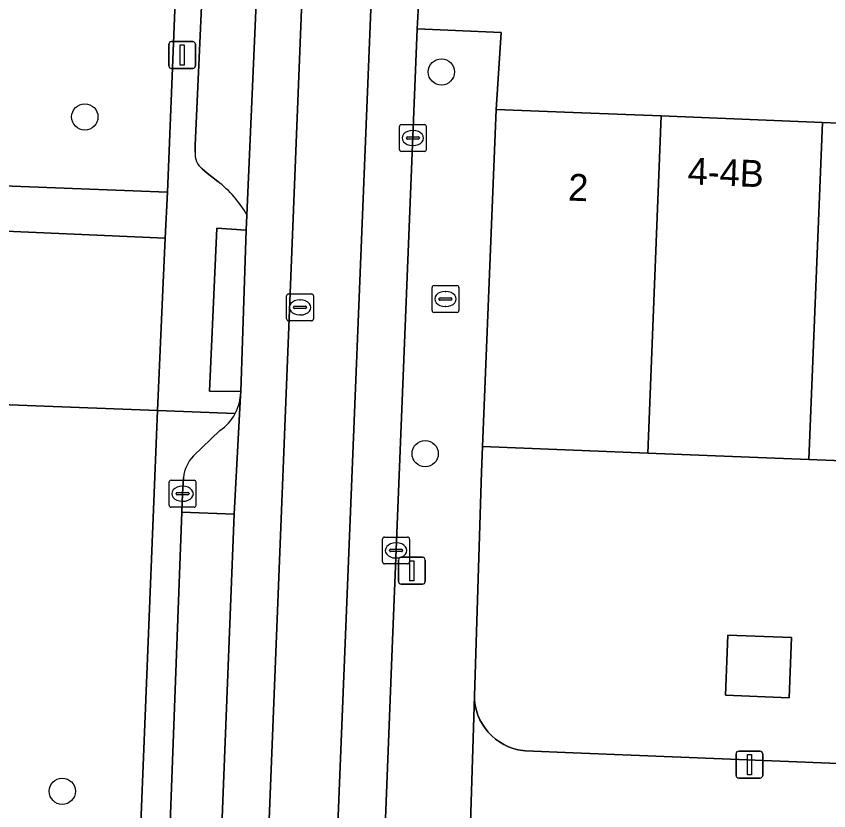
# Model space of a CAD drawing. Extents: x 160786 to 161429, y 386828 to 387485.
# Drawn here: x 160979.3 to 161009.51, y 387050.35 to 387079.91 of the extents above; entities that cross this region are included whole.
import ezdxf

# ---------------------------------------------------------------- set-up
doc = ezdxf.new("R2010")
doc.units = 0
for name, color, linetype in [('IMGEO_Boom', 7, 'Continuous'), ('IMGEO_Brandkraan', 7, 'Continuous'), ('IMGEO_Erf', 7, 'Continuous'), ('IMGEO_Groenvoorziening', 7, 'Continuous'), ('IMGEO_Kolk', 7, 'Continuous'), ('IMGEO_Lichtmast', 7, 'Continuous'), ('IMGEO_Pand', 7, 'Continuous'), ('IMGEO_Pand_nummerreeks', 7, 'Continuous'), ('IMGEO_Parkeervlak_gesloten', 7, 'Continuous'), ('IMGEO_Parkeervlak_open', 7, 'Continuous'), ('IMGEO_Rijbaan_lokaal_gesloten', 7, 'Continuous'), ('IMGEO_Rijbaan_lokaal_open', 7, 'Continuous'), ('IMGEO_Rioolput', 7, 'Continuous'), ('IMGEO_Voetpad_open', 7, 'Continuous')]:
    doc.layers.add(name, color=color, linetype=linetype)

msp = doc.modelspace()

# ---------------------------------------------------------------- linework, layer by layer
at = {"layer": 'IMGEO_Boom'}
for centre in [(160995.105, 387077.836), (160981.848, 387076.162), (160994.503, 387063.636), (160981.011, 387051.078)]:
    msp.add_circle(centre, 0.489, dxfattribs=at)
at = {"layer": 'IMGEO_Brandkraan'}
for p, q in [((160994.832, 387069.89), (160995.684, 387069.89)), ((160994.757, 387068.964), (160994.757, 387069.816)), ((160995.245, 387069.67), (160995.27, 387069.67)), ((160995.758, 387069.816), (160995.758, 387068.964)), ((160995.016, 387069.384), (160995.016, 387069.396)), ((160995.454, 387069.347), (160995.056, 387069.347)), ((160995.059, 387069.433), (160995.457, 387069.433)), ((160995.5, 387069.396), (160995.5, 387069.384)), ((160995.268, 387069.11), (160995.243, 387069.11)), ((160995.684, 387068.89), (160994.832, 387068.89))]:
    msp.add_line(p, q, dxfattribs=at)
for points in [[(160994.832, 387069.89), (160995.684, 387069.89)], [(160994.757, 387068.964), (160994.757, 387069.816)], [(160995.758, 387069.816), (160995.758, 387068.964)], [(160995.684, 387068.89), (160994.832, 387068.89)]]:
    msp.add_lwpolyline(points, dxfattribs=at)
for centre, radius, start, end in [((160994.834, 387069.814), 0.0765, 91.552, 178.448), ((160994.834, 387069.814), 0.0765, 91.552, 178.448), ((160995.682, 387069.814), 0.0765, 1.552, 88.448), ((160995.682, 387069.814), 0.0765, 1.552, 88.448), ((160995.056, 387069.393), 0.0403, 85.8775, 175.7526), ((160995.053, 387069.383), 0.0366, 178.938, 274.7102), ((160995.457, 387069.39), 0.043, 264.8664, 352.4533), ((160995.461, 387069.395), 0.0386, 1.7309, 96.639), ((160994.834, 387068.966), 0.0765, 181.552, 268.448), ((160994.834, 387068.966), 0.0765, 181.552, 268.448), ((160995.682, 387068.966), 0.0765, 271.552, 358.448), ((160995.682, 387068.966), 0.0765, 271.552, 358.448)]:
    msp.add_arc(centre, radius, start, end, dxfattribs=at)
for centre, major_axis, ratio, start_param, end_param in [((160995.244, 387069.39), (-0.387, 0.002), 0.722429, 4.712389, 7.853982), ((160995.269, 387069.39), (-0.39, 0.002), 0.717154, 1.570796, 4.712389)]:
    msp.add_ellipse(centre, major_axis=major_axis, ratio=ratio, start_param=start_param, end_param=end_param, dxfattribs=at)
at = {"layer": 'IMGEO_Erf'}
msp.add_lwpolyline([(161014.756, 387063.177), (161008.767, 387063.417), (161002.777, 387063.657), (160996.64, 387063.903), (160996.602, 387062.949), (160996.331, 387054.633), (160996.341, 387054.448), (160996.367, 387054.264), (160996.409, 387054.083), (160996.467, 387053.907), (160996.541, 387053.737), (160996.63, 387053.574), (160996.733, 387053.419), (160996.849, 387053.274), (160996.978, 387053.141), (160997.118, 387053.019), (160997.269, 387052.911), (160997.428, 387052.816), (160997.596, 387052.736), (160997.77, 387052.671), (160997.949, 387052.622), (160998.132, 387052.589), (160998.235, 387052.578), (161000, 387052.509), (161036.645, 387051.029)], dxfattribs=at)
msp.add_lwpolyline([(161005.672, 387054.651), (161005.761, 387056.888), (161008.123, 387056.794), (161008.034, 387054.556)], close=True, dxfattribs=at)
at = {"layer": 'IMGEO_Groenvoorziening'}
for points in [[(160987.482, 387137.188), (160958.977, 387138.385), (160958.703, 387138.397), (160958.558, 387134.926), (160956.038, 387074.481), (160956.379, 387074.467), (160984.917, 387073.364)], [(160981.974, 387001.361), (160984.552, 387065.241), (160970.32, 387065.784), (160970.17, 387062.263), (160967.621, 387001.944)]]:
    msp.add_lwpolyline(points, close=True, dxfattribs=at)
at = {"layer": 'IMGEO_Kolk'}
for p, q in [((160993.545, 387074.951), (160993.545, 387075.803)), ((160993.62, 387075.877), (160994.472, 387075.877)), ((160994.033, 387075.657), (160994.058, 387075.657)), ((160994.546, 387075.803), (160994.546, 387074.951)), ((160993.804, 387075.371), (160993.804, 387075.383)), ((160994.242, 387075.334), (160993.844, 387075.334)), ((160993.847, 387075.42), (160994.245, 387075.42)), ((160994.288, 387075.383), (160994.288, 387075.371)), ((160994.056, 387075.097), (160994.031, 387075.097)), ((160994.472, 387074.877), (160993.62, 387074.877)), ((160985.056, 387062.645), (160985.908, 387062.645)), ((160984.981, 387061.719), (160984.981, 387062.571)), ((160985.469, 387062.425), (160985.494, 387062.425)), ((160985.982, 387062.571), (160985.982, 387061.719)), ((160985.24, 387062.139), (160985.24, 387062.151)), ((160985.678, 387062.102), (160985.28, 387062.102)), ((160985.283, 387062.188), (160985.681, 387062.188)), ((160985.724, 387062.151), (160985.724, 387062.139)), ((160985.492, 387061.865), (160985.467, 387061.865)), ((160985.908, 387061.645), (160985.056, 387061.645)), ((160992.996, 387060.535), (160993.848, 387060.535)), ((160992.921, 387059.609), (160992.921, 387060.461)), ((160993.409, 387060.315), (160993.434, 387060.315)), ((160993.922, 387060.461), (160993.922, 387059.609)), ((160993.18, 387060.029), (160993.18, 387060.041)), ((160993.618, 387059.992), (160993.22, 387059.992)), ((160993.223, 387060.078), (160993.621, 387060.078)), ((160993.664, 387060.041), (160993.664, 387060.029)), ((160993.432, 387059.755), (160993.407, 387059.755)), ((160993.848, 387059.535), (160992.996, 387059.535))]:
    msp.add_line(p, q, dxfattribs=at)
for points in [[(160993.545, 387074.951), (160993.545, 387075.803)], [(160993.62, 387075.877), (160994.472, 387075.877)], [(160994.546, 387075.803), (160994.546, 387074.951)], [(160994.472, 387074.877), (160993.62, 387074.877)], [(160985.056, 387062.645), (160985.908, 387062.645)], [(160984.981, 387061.719), (160984.981, 387062.571)], [(160985.982, 387062.571), (160985.982, 387061.719)], [(160985.908, 387061.645), (160985.056, 387061.645)], [(160992.996, 387060.535), (160993.848, 387060.535)], [(160992.921, 387059.609), (160992.921, 387060.461)], [(160993.922, 387060.461), (160993.922, 387059.609)], [(160993.848, 387059.535), (160992.996, 387059.535)]]:
    msp.add_lwpolyline(points, dxfattribs=at)
for centre, radius, start, end in [((160993.622, 387075.801), 0.0765, 91.552, 178.448), ((160993.622, 387075.801), 0.0765, 91.552, 178.448), ((160994.47, 387075.801), 0.0765, 1.552, 88.448), ((160994.47, 387075.801), 0.0765, 1.552, 88.448), ((160993.844, 387075.38), 0.0403, 85.8775, 175.7526), ((160993.841, 387075.37), 0.0366, 178.938, 274.7102), ((160994.245, 387075.377), 0.043, 264.8664, 352.4533), ((160994.249, 387075.382), 0.0386, 1.7309, 96.639), ((160993.622, 387074.953), 0.0765, 181.552, 268.448), ((160993.622, 387074.953), 0.0765, 181.552, 268.448), ((160994.47, 387074.953), 0.0765, 271.552, 358.448), ((160994.47, 387074.953), 0.0765, 271.552, 358.448), ((160985.058, 387062.569), 0.0765, 91.552, 178.448), ((160985.058, 387062.569), 0.0765, 91.552, 178.448), ((160985.906, 387062.569), 0.0765, 1.552, 88.448), ((160985.906, 387062.569), 0.0765, 1.552, 88.448), ((160985.28, 387062.148), 0.0403, 85.8775, 175.7526), ((160985.277, 387062.138), 0.0366, 178.938, 274.7102), ((160985.681, 387062.145), 0.043, 264.8664, 352.4533), ((160985.685, 387062.15), 0.0386, 1.7309, 96.639), ((160985.058, 387061.721), 0.0765, 181.552, 268.448), ((160985.058, 387061.721), 0.0765, 181.552, 268.448), ((160985.906, 387061.721), 0.0765, 271.552, 358.448), ((160985.906, 387061.721), 0.0765, 271.552, 358.448), ((160992.998, 387060.459), 0.0765, 91.552, 178.448), ((160992.998, 387060.459), 0.0765, 91.552, 178.448), ((160993.846, 387060.459), 0.0765, 1.552, 88.448), ((160993.846, 387060.459), 0.0765, 1.552, 88.448), ((160993.22, 387060.038), 0.0403, 85.8775, 175.7526), ((160993.217, 387060.028), 0.0366, 178.938, 274.7102), ((160993.621, 387060.035), 0.043, 264.8664, 352.4533), ((160993.625, 387060.04), 0.0386, 1.7309, 96.639), ((160992.998, 387059.611), 0.0765, 181.552, 268.448), ((160992.998, 387059.611), 0.0765, 181.552, 268.448), ((160993.846, 387059.611), 0.0765, 271.552, 358.448), ((160993.846, 387059.611), 0.0765, 271.552, 358.448)]:
    msp.add_arc(centre, radius, start, end, dxfattribs=at)
for centre, major_axis, ratio, start_param, end_param in [((160994.032, 387075.377), (-0.387, 0.002), 0.722429, 4.712389, 7.853982), ((160994.057, 387075.377), (-0.39, 0.002), 0.717154, 1.570796, 4.712389), ((160985.468, 387062.145), (-0.387, 0.002), 0.722429, 4.712389, 7.853982), ((160985.493, 387062.145), (-0.39, 0.002), 0.717154, 1.570796, 4.712389), ((160993.408, 387060.035), (-0.387, 0.002), 0.722429, 4.712389, 7.853982), ((160993.433, 387060.035), (-0.39, 0.002), 0.717154, 1.570796, 4.712389)]:
    msp.add_ellipse(centre, major_axis=major_axis, ratio=ratio, start_param=start_param, end_param=end_param, dxfattribs=at)
at = {"layer": 'IMGEO_Lichtmast'}
for p, q in [((160985.071, 387078.964), (160985.861, 387078.964)), ((160985.861, 387078.964), (160985.071, 387078.964)), ((160984.971, 387078.064), (160984.971, 387078.864)), ((160984.971, 387078.864), (160984.971, 387078.064)), ((160985.961, 387078.864), (160985.961, 387078.064)), ((160985.961, 387078.064), (160985.961, 387078.864)), ((160985.861, 387077.964), (160985.071, 387077.964)), ((160985.071, 387077.964), (160985.861, 387077.964)), ((160993.512, 387058.88), (160993.512, 387059.68)), ((160993.512, 387059.68), (160993.512, 387058.88)), ((160993.612, 387059.78), (160994.402, 387059.78)), ((160994.402, 387059.78), (160993.612, 387059.78)), ((160994.502, 387059.68), (160994.502, 387058.88)), ((160994.502, 387058.88), (160994.502, 387059.68)), ((160994.402, 387058.78), (160993.612, 387058.78)), ((160993.612, 387058.78), (160994.402, 387058.78)), ((161006.064, 387051.669), (161006.064, 387052.469)), ((161006.064, 387052.469), (161006.064, 387051.669)), ((161006.164, 387052.569), (161006.954, 387052.569)), ((161006.954, 387052.569), (161006.164, 387052.569)), ((161007.054, 387052.469), (161007.054, 387051.669)), ((161007.054, 387051.669), (161007.054, 387052.469)), ((161006.954, 387051.569), (161006.164, 387051.569)), ((161006.164, 387051.569), (161006.954, 387051.569))]:
    msp.add_line(p, q, dxfattribs=at)
for points in [[(160985.391, 387078.839), (160985.541, 387078.839), (160985.541, 387078.089), (160985.391, 387078.089), (160985.391, 387078.839)], [(160993.932, 387059.655), (160994.082, 387059.655), (160994.082, 387058.905), (160993.932, 387058.905), (160993.932, 387059.655)], [(161006.484, 387052.444), (161006.634, 387052.444), (161006.634, 387051.694), (161006.484, 387051.694), (161006.484, 387052.444)]]:
    msp.add_lwpolyline(points, dxfattribs=at)
for centre, start, end in [((160985.071, 387078.864), 90, 180), ((160985.071, 387078.864), 90, 180), ((160985.861, 387078.864), 0, 90), ((160985.861, 387078.864), 360, 90), ((160985.071, 387078.064), 180, 270), ((160985.071, 387078.064), 180, 270), ((160985.861, 387078.064), 270, 0), ((160985.861, 387078.064), 270, 0), ((160993.612, 387059.68), 90, 180), ((160993.612, 387059.68), 90, 180), ((160994.402, 387059.68), 0, 90), ((160994.402, 387059.68), 360, 90), ((160993.612, 387058.88), 180, 270), ((160993.612, 387058.88), 180, 270), ((160994.402, 387058.88), 270, 0), ((160994.402, 387058.88), 270, 0), ((161006.164, 387052.469), 90, 180), ((161006.164, 387052.469), 90, 180), ((161006.954, 387052.469), 0, 90), ((161006.954, 387052.469), 360, 90), ((161006.164, 387051.669), 180, 270), ((161006.164, 387051.669), 180, 270), ((161006.954, 387051.669), 270, 0), ((161006.954, 387051.669), 270, 0)]:
    msp.add_arc(centre, 0.1, start, end, dxfattribs=at)
at = {"layer": 'IMGEO_Pand'}
for points in [[(161003.281, 387076.197), (161000, 387076.329), (160997.143, 387076.443), (160996.64, 387063.903), (161002.777, 387063.657)], [(161009.271, 387075.957), (161003.281, 387076.197), (161002.777, 387063.657), (161008.767, 387063.417)], [(161015.26, 387075.717), (161009.271, 387075.957), (161008.767, 387063.417), (161014.756, 387063.177)], [(161005.672, 387054.651), (161008.034, 387054.556), (161008.123, 387056.794), (161005.761, 387056.888)]]:
    msp.add_lwpolyline(points, close=True, dxfattribs=at)
at = {"layer": 'IMGEO_Parkeervlak_gesloten'}
for points in [[(160990.419, 387134.055), (160988.459, 387134.105), (160988.437, 387133.61), (160987.413, 387106.954), (160986.204, 387080.553), (160985.955, 387075.106), (160985.95, 387074.857)], [(160987.873, 387072.513), (160988.543, 387087.729), (160989.068, 387100.6), (160990.419, 387134.055)], [(160986.214, 387074.229), (160986.4, 387074.066), (160986.509, 387073.98), (160986.79, 387073.76)], [(160985.513, 387062.755), (160985.482, 387062.145), (160985.457, 387061.463), (160987.402, 387061.388), (160987.638, 387065.795)], [(160986.872, 387064.494), (160985.887, 387063.551)]]:
    msp.add_lwpolyline(points, dxfattribs=at)
msp.add_lwpolyline([(160987.402, 387061.388), (160985.457, 387061.463), (160984.903, 387046.598), (160983.575, 387013.498), (160983.337, 387007.515), (160985.264, 387007.433)], close=True, dxfattribs=at)
for centre, radius, start, end in [((160986.67, 387074.79), 0.723, 174.705, 230.897), ((160984.427, 387070.614), 3.935, 28.8599, 53.0877), ((160985.876, 387065.96), 1.769, 331.8918, 354.6625), ((160985.87, 387065.959), 1.775, 304.3852, 332.0222), ((160986.895, 387062.592), 1.391, 136.4068, 173.2603)]:
    msp.add_arc(centre, radius, start, end, dxfattribs=at)
at = {"layer": 'IMGEO_Parkeervlak_open'}
msp.add_lwpolyline([(160984.917, 387073.364), (160956.379, 387074.467), (160956.038, 387074.481), (160955.987, 387073.26), (160955.973, 387072.913), (160956.316, 387072.898), (160984.84, 387071.658)], close=True, dxfattribs=at)
at = {"layer": 'IMGEO_Rijbaan_lokaal_gesloten'}
for points in [[(160990.199, 387087.638), (160988.543, 387087.729), (160987.873, 387072.513), (160987.851, 387071.95), (160987.646, 387065.948), (160987.638, 387065.795), (160987.402, 387061.388), (160985.264, 387007.433), (160985.059, 387000.493)], [(160987.959, 386958.658), (160987.876, 386966.266), (160992.785, 387087.527), (160990.199, 387087.638), (160983.902, 386929.785), (160982.208, 386929.85), (160982.189, 386929.378), (160980.231, 386931.159), (160980.175, 386929.863), (160980.09, 386927.898), (160979.942, 386922.265), (160979.941, 386922.229), (160981.745, 386922.17)], [(160984.712, 386993.626), (160984.531, 386988.762), (160983.262, 386956.829), (160983.251, 386956.562), (160982.208, 386929.85), (160983.902, 386929.785), (160990.199, 387087.638)], [(160992.274, 387030.665), (160992.337, 387032.289), (160992.597, 387038.997), (160993.259, 387056.065), (160994.21, 387079.435), (160994.515, 387085.035), (160994.612, 387087.501), (160992.785, 387087.527), (160987.876, 386966.266), (160987.959, 386958.658)]]:
    msp.add_lwpolyline(points, dxfattribs=at)
at = {"layer": 'IMGEO_Rijbaan_lokaal_open'}
msp.add_lwpolyline([(160997.327, 387079.303), (160997.143, 387076.443), (161000, 387076.329), (161003.281, 387076.197), (161009.271, 387075.957), (161015.26, 387075.717), (161019.62, 387075.542), (161019.96, 387083.995), (161000, 387084.767), (160997.543, 387084.863), (160994.515, 387085.035), (160994.21, 387079.435)], close=True, dxfattribs=at)
msp.add_lwpolyline([(160970.32, 387065.784), (160984.552, 387065.241), (160984.728, 387069.166), (160984.84, 387071.658), (160956.316, 387072.898)], dxfattribs=at)
at = {"layer": 'IMGEO_Rioolput'}
for p, q in [((160989.426, 387069.576), (160990.278, 387069.576)), ((160989.351, 387068.65), (160989.351, 387069.502)), ((160989.839, 387069.356), (160989.864, 387069.356)), ((160990.352, 387069.502), (160990.352, 387068.65)), ((160989.61, 387069.07), (160989.61, 387069.082)), ((160990.048, 387069.033), (160989.65, 387069.033)), ((160989.653, 387069.119), (160990.051, 387069.119)), ((160990.094, 387069.082), (160990.094, 387069.07)), ((160989.862, 387068.796), (160989.837, 387068.796)), ((160990.278, 387068.576), (160989.426, 387068.576))]:
    msp.add_line(p, q, dxfattribs=at)
for points in [[(160989.426, 387069.576), (160990.278, 387069.576)], [(160989.351, 387068.65), (160989.351, 387069.502)], [(160990.352, 387069.502), (160990.352, 387068.65)], [(160990.278, 387068.576), (160989.426, 387068.576)]]:
    msp.add_lwpolyline(points, dxfattribs=at)
for centre, radius, start, end in [((160989.428, 387069.5), 0.0765, 91.552, 178.448), ((160989.428, 387069.5), 0.0765, 91.552, 178.448), ((160990.276, 387069.5), 0.0765, 1.552, 88.448), ((160990.276, 387069.5), 0.0765, 1.552, 88.448), ((160989.65, 387069.079), 0.0403, 85.8775, 175.7526), ((160989.647, 387069.069), 0.0366, 178.938, 274.7102), ((160990.051, 387069.076), 0.043, 264.8664, 352.4533), ((160990.055, 387069.081), 0.0386, 1.7309, 96.639), ((160989.428, 387068.652), 0.0765, 181.552, 268.448), ((160989.428, 387068.652), 0.0765, 181.552, 268.448), ((160990.276, 387068.652), 0.0765, 271.552, 358.448), ((160990.276, 387068.652), 0.0765, 271.552, 358.448)]:
    msp.add_arc(centre, radius, start, end, dxfattribs=at)
for centre, major_axis, ratio, start_param, end_param in [((160989.838, 387069.076), (-0.387, 0.002), 0.722429, 4.712389, 7.853982), ((160989.863, 387069.076), (-0.39, 0.002), 0.717154, 1.570796, 4.712389)]:
    msp.add_ellipse(centre, major_axis=major_axis, ratio=ratio, start_param=start_param, end_param=end_param, dxfattribs=at)
at = {"layer": 'IMGEO_Voetpad_open'}
for points in [[(160990.33, 387180.6), (160990.395, 387182.575), (160990.535, 387184.478), (160991.392, 387204.537), (160991.63, 387210.099), (160990.52, 387210.143), (160990.173, 387210.157), (160990.138, 387209.367), (160990.127, 387209.121), (160987.788, 387145.408), (160987.735, 387143.98), (160987.659, 387141.927), (160987.539, 387138.707), (160987.482, 387137.188), (160984.917, 387073.364), (160984.84, 387071.658), (160984.728, 387069.166), (160984.552, 387065.241), (160987.437, 387065.126)], [(160985.95, 387074.857), (160985.955, 387075.106), (160986.204, 387080.553), (160987.413, 387106.954), (160988.437, 387133.61), (160988.459, 387134.105), (160988.504, 387135.106)], [(160996.129, 387047.914), (160996.331, 387054.633), (160996.602, 387062.949), (160996.64, 387063.903), (160997.143, 387076.443), (160997.327, 387079.303), (160994.21, 387079.435), (160993.259, 387056.065), (160992.597, 387038.997)], [(160986.79, 387073.76), (160986.509, 387073.98), (160986.4, 387074.066), (160986.214, 387074.229)], [(160986.758, 387072.022), (160987.851, 387071.95), (160987.873, 387072.513)], [(160987.638, 387065.795), (160987.646, 387065.948), (160986.482, 387065.96), (160986.758, 387072.022)], [(160987.437, 387065.126), (160984.552, 387065.241), (160981.974, 387001.361), (160981.706, 386994.318), (160979.113, 386994.416)], [(160985.887, 387063.551), (160986.872, 387064.494)], [(160985.457, 387061.463), (160985.482, 387062.145), (160985.513, 387062.755)], [(160983.17, 387003.309), (160983.337, 387007.515), (160983.575, 387013.498), (160984.903, 387046.598), (160985.457, 387061.463)], [(161043.302, 387050.776), (161036.645, 387051.029), (161000, 387052.509), (160998.235, 387052.578), (160998.132, 387052.589), (160997.949, 387052.622), (160997.77, 387052.671), (160997.596, 387052.736), (160997.428, 387052.816), (160997.269, 387052.911), (160997.118, 387053.019), (160996.978, 387053.141), (160996.849, 387053.274), (160996.733, 387053.419), (160996.63, 387053.574), (160996.541, 387053.737), (160996.467, 387053.907), (160996.409, 387054.083), (160996.367, 387054.264), (160996.341, 387054.448), (160996.331, 387054.633), (160996.129, 387047.914), (160996.149, 387047.763)]]:
    msp.add_lwpolyline(points, dxfattribs=at)
msp.add_lwpolyline([(160987.851, 387071.95), (160986.758, 387072.022), (160986.482, 387065.96), (160987.646, 387065.948)], close=True, dxfattribs=at)
for centre, radius, start, end in [((160986.67, 387074.79), 0.723, 174.705, 230.897), ((160984.427, 387070.614), 3.935, 28.8599, 53.0877), ((160985.876, 387065.96), 1.769, 331.8918, 354.6625), ((160985.87, 387065.959), 1.775, 304.3852, 332.0222), ((160986.895, 387062.592), 1.391, 136.4068, 173.2603)]:
    msp.add_arc(centre, radius, start, end, dxfattribs=at)

# ---------------------------------------------------------------- texts
at = {"layer": 'IMGEO_Pand_nummerreeks'}
for s, rotation, p in [('4-4B', 357.7082, (161004.251, 387073.656)), ('2', 357.7024, (160999.805, 387073.054))]:
    msp.add_text(s, height=1, rotation=rotation, dxfattribs=at).set_placement(p)

doc.saveas('drawing.dxf')
